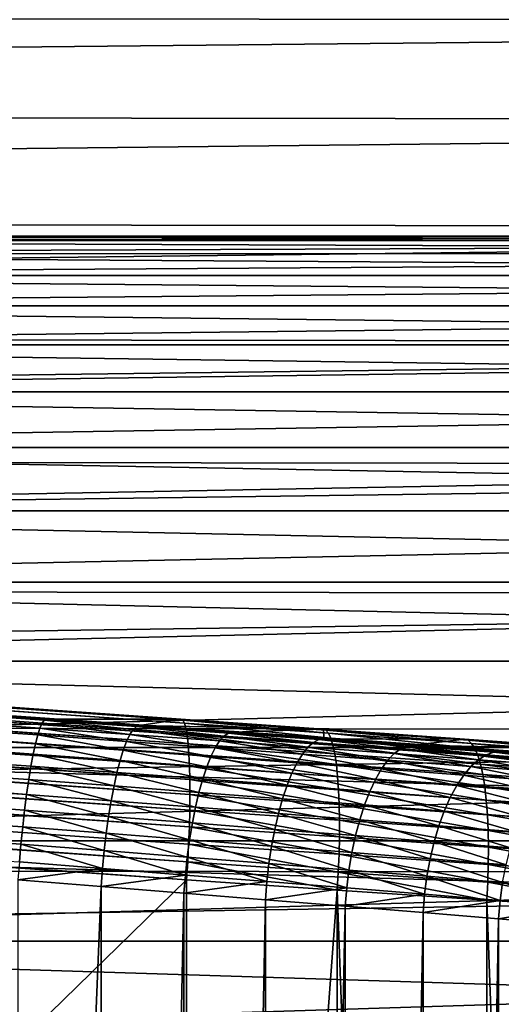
# Model space of a CAD drawing. Header units: metres. Extents: x -46 to 104, y -30 to 30.
# Tile 525 of 656: x 53.89 to 55.38, y 5.92 to 8.97. Entities that reach past the tile are written whole.
import ezdxf

# ---------------------------------------------------------------- set-up
doc = ezdxf.new("R2010")
doc.units = ezdxf.units.M
doc.layers.add('solid_26_000_502_XXX', color=7, linetype='CONTINUOUS')

msp = doc.modelspace()

# ---------------------------------------------------------------- linework, layer by layer
at = {"layer": 'solid_26_000_502_XXX'}
for points in [[(61.599998, 9.245528, 293.023041), (61.599998, 8.964253, 292.532623), (34.599998, 8.996928, 292.586578)], [(61.599998, 8.964253, 303.467377), (61.599998, 9.245528, 302.976959), (34.599998, 8.996928, 303.413422)], [(53.959827, 6.790901, 318.545135), (20.615704, 9.136184, 315.037079), (20.609173, 9.121511, 315.089386)], [(53.966255, 6.800271, 318.490204), (20.621962, 9.145024, 314.983459), (20.615704, 9.136184, 315.037079)], [(53.959827, 6.790901, 318.545135), (53.966255, 6.800271, 318.490204), (20.615704, 9.136184, 315.037079)], [(20.621962, 9.145024, 314.983459), (53.972324, 6.803407, 318.43457), (20.627794, 9.147927, 314.929901)], [(53.966255, 6.800271, 318.490204), (53.972324, 6.803407, 318.43457), (20.621962, 9.145024, 314.983459)], [(26.209709, 8.785028, 311.470215), (20.627794, 9.147927, 314.929901), (53.972324, 6.803407, 318.43457)], [(53.946213, 6.754011, 318.649963), (20.601683, 9.098532, 315.145294), (20.595619, 9.075441, 315.187531)], [(53.953117, 6.775416, 318.598602), (20.602451, 9.101183, 315.13974), (20.601683, 9.098532, 315.145294)], [(53.946213, 6.754011, 318.649963), (53.953117, 6.775416, 318.598602), (20.601683, 9.098532, 315.145294)], [(53.953117, 6.775416, 318.598602), (20.608585, 9.119937, 315.093933), (20.602451, 9.101183, 315.13974)], [(53.959827, 6.790901, 318.545135), (20.609173, 9.121511, 315.089386), (20.608585, 9.119937, 315.093933)], [(53.953117, 6.775416, 318.598602), (53.959827, 6.790901, 318.545135), (20.608585, 9.119937, 315.093933)], [(53.939201, 6.726954, 318.698578), (20.594671, 9.071476, 315.193909), (20.588755, 9.044594, 315.232208)], [(53.946213, 6.754011, 318.649963), (20.595619, 9.075441, 315.187531), (20.594671, 9.071476, 315.193909)], [(53.939201, 6.726954, 318.698578), (53.946213, 6.754011, 318.649963), (20.594671, 9.071476, 315.193909)], [(53.932171, 6.694587, 318.743805), (20.587639, 9.039108, 315.239166), (20.581944, 9.009012, 315.273224)], [(53.939201, 6.726954, 318.698578), (20.588755, 9.044594, 315.232208), (20.587639, 9.039108, 315.239166)], [(53.932171, 6.694587, 318.743805), (53.939201, 6.726954, 318.698578), (20.587639, 9.039108, 315.239166)], [(53.932171, 6.694587, 318.743805), (20.581944, 9.009012, 315.273224), (20.580677, 9.001837, 315.280457)], [(53.925209, 6.657315, 318.785126), (20.580677, 9.001837, 315.280457), (20.575266, 8.96912, 315.310059)], [(53.925209, 6.657315, 318.785126), (53.932171, 6.694587, 318.743805), (20.580677, 9.001837, 315.280457)], [(61.599998, 8.964253, 292.532623), (34.599998, 8.690775, 292.107605), (34.599998, 8.996928, 292.586578)], [(61.599998, 8.964253, 303.467377), (34.599998, 8.996928, 303.413422), (34.599998, 8.690775, 303.892395)], [(53.918404, 6.615608, 318.82196), (20.573872, 8.960131, 315.317322), (20.568802, 8.925397, 315.342316)], [(53.925209, 6.657315, 318.785126), (20.575266, 8.96912, 315.310059), (20.573872, 8.960131, 315.317322)], [(53.918404, 6.615608, 318.82196), (53.925209, 6.657315, 318.785126), (20.573872, 8.960131, 315.317322)], [(61.599998, 8.964253, 292.532623), (61.599998, 8.656992, 292.058075), (34.599998, 8.690775, 292.107605)], [(61.599998, 8.656992, 303.941925), (61.599998, 8.964253, 303.467377), (34.599998, 8.690775, 303.892395)], [(53.911839, 6.569991, 318.853912), (20.567308, 8.914513, 315.349243), (20.56263, 8.878366, 315.369598)], [(53.918404, 6.615608, 318.82196), (20.568802, 8.925397, 315.342316), (20.567308, 8.914513, 315.349243)], [(53.911839, 6.569991, 318.853912), (53.918404, 6.615608, 318.82196), (20.567308, 8.914513, 315.349243)], [(53.905602, 6.521037, 318.880524), (20.561068, 8.865559, 315.375854), (20.55682, 8.828589, 315.391541)], [(53.911839, 6.569991, 318.853912), (20.56263, 8.878366, 315.369598), (20.561068, 8.865559, 315.375854)], [(53.905602, 6.521037, 318.880524), (53.911839, 6.569991, 318.853912), (20.561068, 8.865559, 315.375854)], [(53.905602, 6.521037, 318.880524), (20.55682, 8.828589, 315.391541), (20.555231, 8.813882, 315.39682)], [(53.899765, 6.46936, 318.901489), (20.555231, 8.813882, 315.39682), (20.551447, 8.776664, 315.407928)], [(53.899765, 6.46936, 318.901489), (53.905602, 6.521037, 318.880524), (20.555231, 8.813882, 315.39682)], [(53.894402, 6.415613, 318.916534), (20.549871, 8.760135, 315.411865), (20.546572, 8.723212, 315.418549)], [(53.899765, 6.46936, 318.901489), (20.551447, 8.776664, 315.407928), (20.549871, 8.760135, 315.411865)], [(53.894402, 6.415613, 318.916534), (53.899765, 6.46936, 318.901489), (20.549871, 8.760135, 315.411865)], [(26.362223, 8.774171, 311.504517), (26.209709, 8.785028, 311.470215), (53.972324, 6.803407, 318.43457)], [(26.515778, 8.76333, 311.526733), (26.362223, 8.774171, 311.504517), (53.972324, 6.803407, 318.43457)], [(26.515778, 8.76333, 311.526733), (53.972324, 6.803407, 318.43457), (54.390438, 6.803407, 314.456482)], [(54.396072, 6.800271, 314.400787), (26.515778, 8.76333, 311.526733), (54.390438, 6.803407, 314.456482)], [(26.521347, 8.760268, 311.47171), (26.515778, 8.76333, 311.526733), (54.396072, 6.800271, 314.400787)], [(26.521347, 8.760268, 311.47171), (54.396072, 6.800271, 314.400787), (54.401199, 6.790901, 314.345734)], [(26.526485, 8.750959, 311.416595), (26.521347, 8.760268, 311.47171), (54.401199, 6.790901, 314.345734)], [(26.526485, 8.750959, 311.416595), (54.401199, 6.790901, 314.345734), (54.405754, 6.775417, 314.292053)], [(26.531052, 8.735521, 311.362823), (26.526485, 8.750959, 311.416595), (54.405754, 6.775417, 314.292053)], [(26.534986, 8.714149, 311.311066), (26.531052, 8.735521, 311.362823), (54.405754, 6.775417, 314.292053)], [(53.894402, 6.415613, 318.916534), (20.546572, 8.723212, 315.418549), (20.545053, 8.704991, 315.420807)], [(53.889587, 6.36047, 318.925476), (53.894402, 6.415613, 318.916534), (20.545053, 8.704991, 315.420807)], [(26.534986, 8.714149, 311.311066), (54.405754, 6.775417, 314.292053), (54.409679, 6.754012, 314.240356)], [(26.538244, 8.687111, 311.261993), (26.534986, 8.714149, 311.311066), (54.409679, 6.754012, 314.240356)], [(26.538244, 8.687111, 311.261993), (54.409679, 6.754012, 314.240356), (54.41293, 6.726955, 314.191345)], [(26.540781, 8.654749, 311.216187), (26.538244, 8.687111, 311.261993), (54.41293, 6.726955, 314.191345)], [(61.599998, 8.656992, 292.058075), (34.599998, 8.358928, 291.645599), (34.599998, 8.690775, 292.107605)], [(61.599998, 8.656992, 303.941925), (34.599998, 8.690775, 303.892395), (34.599998, 8.358928, 304.354401)], [(26.540781, 8.654749, 311.216187), (54.41293, 6.726955, 314.191345), (54.415459, 6.694588, 314.14563)], [(26.542566, 8.61747, 311.174286), (26.540781, 8.654749, 311.216187), (54.415459, 6.694588, 314.14563)], [(61.599998, 8.656992, 292.058075), (61.599998, 8.324635, 291.600739), (34.599998, 8.358928, 291.645599)], [(61.599998, 8.324635, 304.399261), (61.599998, 8.656992, 303.941925), (34.599998, 8.358928, 304.354401)], [(26.542566, 8.61747, 311.174286), (54.415459, 6.694588, 314.14563), (54.417236, 6.657317, 314.10379)], [(26.543577, 8.575744, 311.136749), (26.542566, 8.61747, 311.174286), (54.417236, 6.657317, 314.10379)], [(26.543577, 8.575744, 311.136749), (54.417236, 6.657317, 314.10379), (54.41824, 6.61561, 314.066345)], [(26.543798, 8.530097, 311.104095), (26.543577, 8.575744, 311.136749), (54.41824, 6.61561, 314.066345)], [(26.543232, 8.481105, 311.076721), (26.543798, 8.530097, 311.104095), (54.418461, 6.569993, 314.033722)], [(26.543798, 8.530097, 311.104095), (54.41824, 6.61561, 314.066345), (54.418461, 6.569993, 314.033722)], [(26.541882, 8.429384, 311.054962), (26.543232, 8.481105, 311.076721), (54.417892, 6.521038, 314.006409)], [(26.543232, 8.481105, 311.076721), (54.418461, 6.569993, 314.033722), (54.417892, 6.521038, 314.006409)], [(26.539764, 8.375587, 311.039124), (26.541882, 8.429384, 311.054962), (54.416542, 6.469362, 313.98468)], [(26.541882, 8.429384, 311.054962), (54.417892, 6.521038, 314.006409), (54.416542, 6.469362, 313.98468)], [(26.536909, 8.32039, 311.029358), (26.539764, 8.375587, 311.039124), (54.411572, 6.36047, 313.959106)], [(26.539764, 8.375587, 311.039124), (54.414425, 6.415614, 313.968842), (54.411572, 6.36047, 313.959106)], [(26.539764, 8.375587, 311.039124), (54.416542, 6.469362, 313.98468), (54.414425, 6.415614, 313.968842)], [(61.599998, 8.324635, 291.600739), (34.599998, 8.002682, 291.202423), (34.599998, 8.358928, 291.645599)], [(61.599998, 8.324635, 304.399261), (34.599998, 8.358928, 304.354401), (34.599998, 8.002682, 304.797577)], [(26.536909, 8.32039, 311.029358), (54.407833, 6.304637, 313.955566), (40.470669, 7.284587, 312.490692)], [(26.536909, 8.32039, 311.029358), (54.411572, 6.36047, 313.959106), (54.407833, 6.304637, 313.955566)], [(61.599998, 8.324635, 291.600739), (61.599998, 7.968143, 291.161957), (34.599998, 8.002682, 291.202423)], [(61.599998, 7.968143, 304.838043), (61.599998, 8.324635, 304.399261), (34.599998, 8.002682, 304.797577)], [(61.599998, 8.3, 298), (51.099998, 8.3, 298), (51.099998, 8.286469, 297.526276)], [(61.599998, 8.286469, 298.473724), (51.099998, 8.286469, 298.473724), (51.099998, 8.3, 298)], [(61.599998, 8.3, 298), (61.599998, 8.286469, 298.473724), (51.099998, 8.3, 298)], [(61.599998, 8.286469, 297.526276), (61.599998, 8.3, 298), (51.099998, 8.286469, 297.526276)], [(61.599998, 8.286469, 297.526276), (51.099998, 8.286469, 297.526276), (51.099998, 8.245882, 297.053741)], [(61.599998, 8.245883, 297.053741), (61.599998, 8.286469, 297.526276), (51.099998, 8.245882, 297.053741)], [(61.599998, 8.245883, 298.946259), (51.099998, 8.245882, 298.946259), (51.099998, 8.286469, 298.473724)], [(61.599998, 8.286469, 298.473724), (61.599998, 8.245883, 298.946259), (51.099998, 8.286469, 298.473724)], [(61.599998, 8.245883, 297.053741), (51.099998, 8.245882, 297.053741), (51.099998, 8.178446, 296.584717)], [(61.599998, 8.178448, 296.584717), (61.599998, 8.245883, 297.053741), (51.099998, 8.178446, 296.584717)], [(61.599998, 8.245883, 298.946259), (61.599998, 8.178448, 299.415283), (51.099998, 8.245882, 298.946259)], [(61.599998, 8.178448, 299.415283), (51.099998, 8.178446, 299.415283), (51.099998, 8.245882, 298.946259)], [(61.599998, 8.178448, 296.584717), (51.099998, 8.178446, 296.584717), (51.099998, 8.084313, 296.120148)], [(61.599998, 8.084316, 296.120148), (61.599998, 8.178448, 296.584717), (51.099998, 8.084313, 296.120148)], [(61.599998, 8.178448, 299.415283), (61.599998, 8.084316, 299.879852), (51.099998, 8.178446, 299.415283)], [(61.599998, 8.084316, 299.879852), (51.099998, 8.084313, 299.879852), (51.099998, 8.178446, 299.415283)], [(61.599998, 8.084316, 296.120148), (51.099998, 8.084313, 296.120148), (51.099998, 7.963744, 295.661469)], [(61.599998, 7.963751, 295.661469), (61.599998, 8.084316, 296.120148), (51.099998, 7.963744, 295.661469)], [(61.599998, 8.084316, 299.879852), (61.599998, 7.963751, 300.338531), (51.099998, 8.084313, 299.879852)], [(61.599998, 7.963751, 300.338531), (51.099998, 7.963744, 300.338531), (51.099998, 8.084313, 299.879852)], [(61.599998, 7.968143, 291.161957), (34.599998, 7.622979, 290.779175), (34.599998, 8.002682, 291.202423)], [(61.599998, 7.968143, 304.838043), (34.599998, 8.002682, 304.797577), (34.599998, 7.622979, 305.220825)], [(61.599998, 7.968143, 291.161957), (61.599998, 7.588553, 290.743011), (34.599998, 7.622979, 290.779175)], [(61.599998, 7.588553, 305.256989), (61.599998, 7.968143, 304.838043), (34.599998, 7.622979, 305.220825)], [(61.599998, 7.963751, 295.661469), (51.099998, 7.963744, 295.661469), (51.099998, 7.817337, 295.210876)], [(61.599998, 7.817343, 295.210876), (61.599998, 7.963751, 295.661469), (51.099998, 7.817337, 295.210876)], [(61.599998, 7.963751, 300.338531), (61.599998, 7.817343, 300.789124), (51.099998, 7.963744, 300.338531)], [(61.599998, 7.817343, 300.789124), (51.099998, 7.817337, 300.789124), (51.099998, 7.963744, 300.338531)], [(61.599998, 7.817343, 295.210876), (51.099998, 7.817337, 295.210876), (51.099998, 7.645336, 294.769073)], [(61.599998, 7.645345, 294.769104), (61.599998, 7.817343, 295.210876), (51.099998, 7.645336, 294.769073)], [(61.599998, 7.817343, 300.789124), (61.599998, 7.645345, 301.230896), (51.099998, 7.817337, 300.789124)], [(61.599998, 7.645345, 301.230896), (51.099998, 7.645336, 301.230927), (51.099998, 7.817337, 300.789124)], [(61.599998, 7.645345, 294.769104), (51.099998, 7.645336, 294.769073), (51.099998, 7.448329, 294.337708)], [(61.599998, 7.448342, 294.337738), (61.599998, 7.645345, 294.769104), (51.099998, 7.448329, 294.337708)], [(61.599998, 7.645345, 301.230896), (61.599998, 7.448342, 301.662262), (51.099998, 7.645336, 301.230927)], [(61.599998, 7.448342, 301.662262), (51.099998, 7.448329, 301.662292), (51.099998, 7.645336, 301.230927)], [(61.599998, 7.588553, 290.743011), (34.599998, 7.220749, 290.376953), (34.599998, 7.622979, 290.779175)], [(61.599998, 7.588553, 305.256989), (34.599998, 7.622979, 305.220825), (34.599998, 7.220749, 305.623047)], [(61.599998, 7.588553, 290.743011), (61.599998, 7.186964, 290.345093), (34.599998, 7.220749, 290.376953)], [(61.599998, 7.186964, 305.654907), (61.599998, 7.588553, 305.256989), (34.599998, 7.220749, 305.623047)], [(61.599998, 7.448342, 294.337738), (51.099998, 7.448329, 294.337708), (51.099998, 7.227239, 293.918701)], [(61.599998, 7.22725, 293.918732), (61.599998, 7.448342, 294.337738), (51.099998, 7.227239, 293.918701)], [(61.599998, 7.448342, 301.662262), (61.599998, 7.22725, 302.081268), (51.099998, 7.448329, 301.662292)], [(61.599998, 7.22725, 302.081268), (51.099998, 7.227239, 302.081299), (51.099998, 7.448329, 301.662292)], [(40.470669, -7.284587, 312.490692), (40.470669, 7.284587, 312.490692), (54.407833, 6.304637, 313.955566)], [(61.599998, 7.186964, 290.345093), (34.599998, 6.797591, 289.997314), (34.599998, 7.220749, 290.376953)], [(61.599998, 7.186964, 305.654907), (34.599998, 7.220749, 305.623047), (34.599998, 6.797591, 306.002686)], [(61.599998, 7.22725, 293.918732), (51.099998, 7.227239, 293.918701), (51.099998, 6.982399, 293.512665)], [(61.599998, 6.982414, 293.512695), (61.599998, 7.22725, 293.918732), (51.099998, 6.982399, 293.512665)], [(61.599998, 7.22725, 302.081268), (61.599998, 6.982414, 302.487305), (51.099998, 7.227239, 302.081299)], [(61.599998, 6.982414, 302.487305), (51.099998, 6.982399, 302.487335), (51.099998, 7.227239, 302.081299)], [(61.599998, 7.186964, 290.345093), (61.599998, 6.76454, 289.96936), (34.599998, 6.797591, 289.997314)], [(61.599998, 6.76454, 306.03064), (61.599998, 7.186964, 305.654907), (34.599998, 6.797591, 306.002686)], [(61.599998, 6.982414, 293.512695), (51.099998, 6.982399, 293.512665), (51.099998, 6.714745, 293.121246)], [(61.599998, 6.714763, 293.121277), (61.599998, 6.982414, 293.512695), (51.099998, 6.714745, 293.121246)], [(61.599998, 6.982414, 302.487305), (61.599998, 6.714763, 302.878723), (51.099998, 6.982399, 302.487335)], [(61.599998, 6.714763, 302.878723), (51.099998, 6.714745, 302.878754), (51.099998, 6.982399, 302.487335)], [(61.599998, 6.76454, 289.96936), (34.599998, 6.354315, 289.641022), (34.599998, 6.797591, 289.997314)], [(61.599998, 6.76454, 306.03064), (34.599998, 6.797591, 306.002686), (34.599998, 6.354315, 306.358978)], [(54.222, 6.734261, 318.68866), (53.953117, 6.775416, 318.598602), (53.946213, 6.754011, 318.649963)], [(54.232254, 6.75555, 318.637634), (53.959827, 6.790901, 318.545135), (53.953117, 6.775416, 318.598602)], [(54.232254, 6.75555, 318.637634), (53.953117, 6.775416, 318.598602), (54.222, 6.734261, 318.68866)], [(54.242447, 6.770879, 318.584503), (53.966255, 6.800271, 318.490204), (53.959827, 6.790901, 318.545135)], [(54.242447, 6.770879, 318.584503), (53.959827, 6.790901, 318.545135), (54.232254, 6.75555, 318.637634)], [(54.252449, 6.780051, 318.529938), (53.972324, 6.803407, 318.43457), (53.966255, 6.800271, 318.490204)], [(54.252449, 6.780051, 318.529938), (53.966255, 6.800271, 318.490204), (54.242447, 6.770879, 318.584503)], [(53.972324, 6.803407, 318.43457), (54.262131, 6.782959, 318.47464), (54.390438, 6.803407, 314.456482)], [(54.252449, 6.780051, 318.529938), (54.262131, 6.782959, 318.47464), (53.972324, 6.803407, 318.43457)], [(54.252449, 6.780051, 318.529938), (54.242447, 6.770879, 318.584503), (54.524006, 6.750804, 318.642639)], [(54.252449, 6.780051, 318.529938), (54.537586, 6.759778, 318.588623), (54.262131, 6.782959, 318.47464)], [(54.252449, 6.780051, 318.529938), (54.524006, 6.750804, 318.642639), (54.537586, 6.759778, 318.588623)], [(54.262131, 6.782959, 318.47464), (54.831516, 6.772308, 314.514557), (54.390438, 6.803407, 314.456482)], [(54.262131, 6.782959, 318.47464), (54.550892, 6.762445, 318.533905), (54.831516, 6.772308, 314.514557)], [(54.537586, 6.759778, 318.588623), (54.550892, 6.762445, 318.533905), (54.262131, 6.782959, 318.47464)], [(54.839993, 6.768985, 314.459381), (54.390438, 6.803407, 314.456482), (54.831516, 6.772308, 314.514557)], [(54.839993, 6.768985, 314.459381), (54.396072, 6.800271, 314.400787), (54.390438, 6.803407, 314.456482)], [(54.847958, 6.759458, 314.404816), (54.401199, 6.790901, 314.345734), (54.396072, 6.800271, 314.400787)], [(54.839993, 6.768985, 314.459381), (54.847958, 6.759458, 314.404816), (54.396072, 6.800271, 314.400787)], [(54.855282, 6.743849, 314.351593), (54.405754, 6.775417, 314.292053), (54.401199, 6.790901, 314.345734)], [(54.847958, 6.759458, 314.404816), (54.855282, 6.743849, 314.351593), (54.401199, 6.790901, 314.345734)], [(54.861874, 6.722352, 314.300385), (54.409679, 6.754012, 314.240356), (54.405754, 6.775417, 314.292053)], [(54.855282, 6.743849, 314.351593), (54.861874, 6.722352, 314.300385), (54.405754, 6.775417, 314.292053)], [(61.599998, 6.76454, 289.96936), (61.599998, 6.322506, 289.616913), (34.599998, 6.354315, 289.641022)], [(61.599998, 6.322506, 306.383087), (61.599998, 6.76454, 306.03064), (34.599998, 6.354315, 306.358978)], [(54.211819, 6.707277, 318.736938), (53.946213, 6.754011, 318.649963), (53.939201, 6.726954, 318.698578)], [(54.222, 6.734261, 318.68866), (53.946213, 6.754011, 318.649963), (54.211819, 6.707277, 318.736938)], [(54.232254, 6.75555, 318.637634), (54.222, 6.734261, 318.68866), (54.496716, 6.714458, 318.745667)], [(54.242447, 6.770879, 318.584503), (54.232254, 6.75555, 318.637634), (54.510323, 6.735633, 318.69519)], [(54.232254, 6.75555, 318.637634), (54.496716, 6.714458, 318.745667), (54.510323, 6.735633, 318.69519)], [(54.242447, 6.770879, 318.584503), (54.510323, 6.735633, 318.69519), (54.524006, 6.750804, 318.642639)], [(54.867653, 6.695238, 314.251801), (54.41293, 6.726955, 314.191345), (54.409679, 6.754012, 314.240356)], [(54.861874, 6.722352, 314.300385), (54.867653, 6.695238, 314.251801), (54.409679, 6.754012, 314.240356)], [(54.524006, 6.750804, 318.642639), (54.510323, 6.735633, 318.69519), (54.783981, 6.715894, 318.770782)], [(54.537586, 6.759778, 318.588623), (54.524006, 6.750804, 318.642639), (54.801117, 6.730908, 318.719025)], [(54.524006, 6.750804, 318.642639), (54.783981, 6.715894, 318.770782), (54.801117, 6.730908, 318.719025)], [(54.537586, 6.759778, 318.588623), (54.818241, 6.739683, 318.665833), (54.550892, 6.762445, 318.533905)], [(54.537586, 6.759778, 318.588623), (54.801117, 6.730908, 318.719025), (54.818241, 6.739683, 318.665833)], [(54.550892, 6.762445, 318.533905), (54.83514, 6.742107, 318.611938), (54.831516, 6.772308, 314.514557)], [(54.818241, 6.739683, 318.665833), (54.83514, 6.742107, 318.611938), (54.550892, 6.762445, 318.533905)], [(54.83514, 6.742107, 318.611938), (55.269493, 6.741256, 314.595734), (54.831516, 6.772308, 314.514557)], [(55.280811, 6.737745, 314.541199), (54.831516, 6.772308, 314.514557), (55.269493, 6.741256, 314.595734)], [(55.280811, 6.737745, 314.541199), (54.839993, 6.768985, 314.459381), (54.831516, 6.772308, 314.514557)], [(55.29158, 6.728062, 314.487305), (54.847958, 6.759458, 314.404816), (54.839993, 6.768985, 314.459381)], [(55.280811, 6.737745, 314.541199), (55.29158, 6.728062, 314.487305), (54.839993, 6.768985, 314.459381)], [(55.301643, 6.712328, 314.434692), (54.855282, 6.743849, 314.351593), (54.847958, 6.759458, 314.404816)], [(55.29158, 6.728062, 314.487305), (55.301643, 6.712328, 314.434692), (54.847958, 6.759458, 314.404816)], [(61.599998, 6.714763, 293.121277), (51.099998, 6.714745, 293.121246), (51.099998, 6.425433, 292.746063)], [(61.599998, 6.425447, 292.746094), (61.599998, 6.714763, 293.121277), (51.099998, 6.425433, 292.746063)], [(61.599998, 6.714763, 302.878723), (61.599998, 6.425447, 303.253906), (51.099998, 6.714745, 302.878754)], [(61.599998, 6.425447, 303.253906), (51.099998, 6.425433, 303.253937), (51.099998, 6.714745, 302.878754)], [(54.201832, 6.674943, 318.78186), (53.939201, 6.726954, 318.698578), (53.932171, 6.694587, 318.743805)], [(54.211819, 6.707277, 318.736938), (53.939201, 6.726954, 318.698578), (54.201832, 6.674943, 318.78186)], [(54.222, 6.734261, 318.68866), (54.211819, 6.707277, 318.736938), (54.48336, 6.687549, 318.793396)], [(54.222, 6.734261, 318.68866), (54.48336, 6.687549, 318.793396), (54.496716, 6.714458, 318.745667)], [(54.872543, 6.662845, 314.206451), (54.415459, 6.694588, 314.14563), (54.41293, 6.726955, 314.191345)], [(54.867653, 6.695238, 314.251801), (54.872543, 6.662845, 314.206451), (54.41293, 6.726955, 314.191345)], [(54.496716, 6.714458, 318.745667), (54.48336, 6.687549, 318.793396), (54.750561, 6.667998, 318.867432)], [(54.510323, 6.735633, 318.69519), (54.496716, 6.714458, 318.745667), (54.767056, 6.694834, 318.820465)], [(54.496716, 6.714458, 318.745667), (54.750561, 6.667998, 318.867432), (54.767056, 6.694834, 318.820465)], [(54.510323, 6.735633, 318.69519), (54.767056, 6.694834, 318.820465), (54.783981, 6.715894, 318.770782)], [(54.783981, 6.715894, 318.770782), (54.767056, 6.694834, 318.820465), (55.031815, 6.675468, 318.912811)], [(54.801117, 6.730908, 318.719025), (54.783981, 6.715894, 318.770782), (55.052006, 6.696413, 318.864136)], [(54.783981, 6.715894, 318.770782), (55.031815, 6.675468, 318.912811), (55.052006, 6.696413, 318.864136)], [(54.818241, 6.739683, 318.665833), (54.801117, 6.730908, 318.719025), (55.072544, 6.71127, 318.813385)], [(54.801117, 6.730908, 318.719025), (55.052006, 6.696413, 318.864136), (55.072544, 6.71127, 318.813385)], [(54.818241, 6.739683, 318.665833), (55.093159, 6.719849, 318.761261), (54.83514, 6.742107, 318.611938)], [(54.818241, 6.739683, 318.665833), (55.072544, 6.71127, 318.813385), (55.093159, 6.719849, 318.761261)], [(54.83514, 6.742107, 318.611938), (55.113594, 6.722037, 318.708405), (55.269493, 6.741256, 314.595734)], [(55.093159, 6.719849, 318.761261), (55.113594, 6.722037, 318.708405), (54.83514, 6.742107, 318.611938)], [(55.310871, 6.690742, 314.384064), (54.861874, 6.722352, 314.300385), (54.855282, 6.743849, 314.351593)], [(55.301643, 6.712328, 314.434692), (55.310871, 6.690742, 314.384064), (54.855282, 6.743849, 314.351593)], [(55.319153, 6.663569, 314.336029), (54.867653, 6.695238, 314.251801), (54.861874, 6.722352, 314.300385)], [(55.310871, 6.690742, 314.384064), (55.319153, 6.663569, 314.336029), (54.861874, 6.722352, 314.300385)], [(55.093159, 6.719849, 318.761261), (55.072544, 6.71127, 318.813385), (55.337212, 6.691976, 318.925323)], [(55.093159, 6.719849, 318.761261), (55.361256, 6.700359, 318.874481), (55.113594, 6.722037, 318.708405)], [(55.093159, 6.719849, 318.761261), (55.337212, 6.691976, 318.925323), (55.361256, 6.700359, 318.874481)], [(55.113594, 6.722037, 318.708405), (55.702602, 6.710376, 314.699738), (55.269493, 6.741256, 314.595734)], [(55.113594, 6.722037, 318.708405), (55.387787, 6.702123, 318.824127), (55.702602, 6.710376, 314.699738)], [(55.361256, 6.700359, 318.874481), (55.387787, 6.702123, 318.824127), (55.113594, 6.722037, 318.708405)], [(55.716721, 6.706679, 314.645996), (55.269493, 6.741256, 314.595734), (55.702602, 6.710376, 314.699738)], [(55.716721, 6.706679, 314.645996), (55.280811, 6.737745, 314.541199), (55.269493, 6.741256, 314.595734)], [(55.730251, 6.696841, 314.592896), (55.29158, 6.728062, 314.487305), (55.280811, 6.737745, 314.541199)], [(55.716721, 6.706679, 314.645996), (55.730251, 6.696841, 314.592896), (55.280811, 6.737745, 314.541199)], [(55.743011, 6.680984, 314.541046), (55.301643, 6.712328, 314.434692), (55.29158, 6.728062, 314.487305)], [(55.730251, 6.696841, 314.592896), (55.743011, 6.680984, 314.541046), (55.29158, 6.728062, 314.487305)], [(54.192169, 6.637666, 318.822815), (53.932171, 6.694587, 318.743805), (53.925209, 6.657315, 318.785126)], [(54.201832, 6.674943, 318.78186), (53.932171, 6.694587, 318.743805), (54.192169, 6.637666, 318.822815)], [(54.211819, 6.707277, 318.736938), (54.201832, 6.674943, 318.78186), (54.470417, 6.655247, 318.837769)], [(54.211819, 6.707277, 318.736938), (54.470417, 6.655247, 318.837769), (54.48336, 6.687549, 318.793396)], [(54.876484, 6.625578, 314.164917), (54.417236, 6.657317, 314.10379), (54.415459, 6.694588, 314.14563)], [(54.872543, 6.662845, 314.206451), (54.876484, 6.625578, 314.164917), (54.415459, 6.694588, 314.14563)], [(54.48336, 6.687549, 318.793396), (54.470417, 6.655247, 318.837769), (54.734703, 6.635729, 318.911102)], [(54.48336, 6.687549, 318.793396), (54.734703, 6.635729, 318.911102), (54.750561, 6.667998, 318.867432)], [(54.767056, 6.694834, 318.820465), (54.750561, 6.667998, 318.867432), (55.012234, 6.648705, 318.958832)], [(54.767056, 6.694834, 318.820465), (55.012234, 6.648705, 318.958832), (55.031815, 6.675468, 318.912811)], [(55.326382, 6.63115, 314.291168), (54.872543, 6.662845, 314.206451), (54.867653, 6.695238, 314.251801)], [(55.319153, 6.663569, 314.336029), (55.326382, 6.63115, 314.291168), (54.867653, 6.695238, 314.251801)], [(55.052006, 6.696413, 318.864136), (55.031815, 6.675468, 318.912811), (55.289951, 6.656442, 319.022278)], [(55.072544, 6.71127, 318.813385), (55.052006, 6.696413, 318.864136), (55.313339, 6.677273, 318.974792)], [(55.052006, 6.696413, 318.864136), (55.289951, 6.656442, 319.022278), (55.313339, 6.677273, 318.974792)], [(55.072544, 6.71127, 318.813385), (55.313339, 6.677273, 318.974792), (55.337212, 6.691976, 318.925323)], [(55.754837, 6.659307, 314.49115), (55.310871, 6.690742, 314.384064), (55.301643, 6.712328, 314.434692)], [(55.743011, 6.680984, 314.541046), (55.754837, 6.659307, 314.49115), (55.301643, 6.712328, 314.434692)], [(55.765587, 6.632078, 314.443787), (55.319153, 6.663569, 314.336029), (55.310871, 6.690742, 314.384064)], [(55.754837, 6.659307, 314.49115), (55.765587, 6.632078, 314.443787), (55.310871, 6.690742, 314.384064)], [(55.337212, 6.691976, 318.925323), (55.313339, 6.677273, 318.974792), (55.566933, 6.658545, 319.102417)], [(55.361256, 6.700359, 318.874481), (55.337212, 6.691976, 318.925323), (55.594055, 6.673096, 319.054413)], [(55.337212, 6.691976, 318.925323), (55.566933, 6.658545, 319.102417), (55.594055, 6.673096, 319.054413)], [(55.361256, 6.700359, 318.874481), (55.621441, 6.681288, 319.005066), (55.387787, 6.702123, 318.824127)], [(55.361256, 6.700359, 318.874481), (55.594055, 6.673096, 319.054413), (55.621441, 6.681288, 319.005066)], [(54.182953, 6.595918, 318.859344), (53.925209, 6.657315, 318.785126), (53.918404, 6.615608, 318.82196)], [(54.192169, 6.637666, 318.822815), (53.925209, 6.657315, 318.785126), (54.182953, 6.595918, 318.859344)], [(54.201832, 6.674943, 318.78186), (54.192169, 6.637666, 318.822815), (54.458061, 6.617964, 318.878235)], [(54.201832, 6.674943, 318.78186), (54.458061, 6.617964, 318.878235), (54.470417, 6.655247, 318.837769)], [(54.879429, 6.583905, 314.127716), (54.41824, 6.61561, 314.066345), (54.417236, 6.657317, 314.10379)], [(54.876484, 6.625578, 314.164917), (54.879429, 6.583905, 314.127716), (54.417236, 6.657317, 314.10379)], [(54.470417, 6.655247, 318.837769), (54.458061, 6.617964, 318.878235), (54.719685, 6.598439, 318.950867)], [(54.470417, 6.655247, 318.837769), (54.719685, 6.598439, 318.950867), (54.734703, 6.635729, 318.911102)], [(54.750561, 6.667998, 318.867432), (54.734703, 6.635729, 318.911102), (54.993507, 6.616468, 319.001556)], [(54.750561, 6.667998, 318.867432), (54.993507, 6.616468, 319.001556), (55.012234, 6.648705, 318.958832)], [(55.33247, 6.593889, 314.250061), (54.876484, 6.625578, 314.164917), (54.872543, 6.662845, 314.206451)], [(55.326382, 6.63115, 314.291168), (55.33247, 6.593889, 314.250061), (54.872543, 6.662845, 314.206451)], [(55.031815, 6.675468, 318.912811), (55.012234, 6.648705, 318.958832), (55.267342, 6.629751, 319.067108)], [(55.031815, 6.675468, 318.912811), (55.267342, 6.629751, 319.067108), (55.289951, 6.656442, 319.022278)], [(55.289951, 6.656442, 319.022278), (55.267342, 6.629751, 319.067108), (55.514866, 6.611207, 319.191925)], [(55.313339, 6.677273, 318.974792), (55.289951, 6.656442, 319.022278), (55.540421, 6.637826, 319.148438)], [(55.289951, 6.656442, 319.022278), (55.514866, 6.611207, 319.191925), (55.540421, 6.637826, 319.148438)], [(55.313339, 6.677273, 318.974792), (55.540421, 6.637826, 319.148438), (55.566933, 6.658545, 319.102417)], [(55.775124, 6.599634, 314.399567), (55.326382, 6.63115, 314.291168), (55.319153, 6.663569, 314.336029)], [(55.765587, 6.632078, 314.443787), (55.775124, 6.599634, 314.399567), (55.319153, 6.663569, 314.336029)], [(54.192169, 6.637666, 318.822815), (54.182953, 6.595918, 318.859344), (54.446442, 6.576173, 318.914276)], [(54.192169, 6.637666, 318.822815), (54.446442, 6.576173, 318.914276), (54.458061, 6.617964, 318.878235)], [(54.734703, 6.635729, 318.911102), (54.719685, 6.598439, 318.950867), (54.97588, 6.579173, 319.040466)], [(54.734703, 6.635729, 318.911102), (54.97588, 6.579173, 319.040466), (54.993507, 6.616468, 319.001556)], [(55.337341, 6.552249, 314.213226), (54.879429, 6.583905, 314.127716), (54.876484, 6.625578, 314.164917)], [(55.33247, 6.593889, 314.250061), (55.337341, 6.552249, 314.213226), (54.876484, 6.625578, 314.164917)], [(55.012234, 6.648705, 318.958832), (54.993507, 6.616468, 319.001556), (55.245811, 6.597547, 319.108734)], [(55.012234, 6.648705, 318.958832), (55.245811, 6.597547, 319.108734), (55.267342, 6.629751, 319.067108)], [(55.267342, 6.629751, 319.067108), (55.245811, 6.597547, 319.108734), (55.490601, 6.579036, 319.232269)], [(55.267342, 6.629751, 319.067108), (55.490601, 6.579036, 319.232269), (55.514866, 6.611207, 319.191925)], [(55.783329, 6.562377, 314.359009), (55.33247, 6.593889, 314.250061), (55.326382, 6.63115, 314.291168)], [(55.775124, 6.599634, 314.399567), (55.783329, 6.562377, 314.359009), (55.326382, 6.63115, 314.291168)], [(54.174301, 6.550227, 318.890961), (53.918404, 6.615608, 318.82196), (53.911839, 6.569991, 318.853912)], [(54.182953, 6.595918, 318.859344), (53.918404, 6.615608, 318.82196), (54.174301, 6.550227, 318.890961)], [(54.182953, 6.595918, 318.859344), (54.174301, 6.550227, 318.890961), (54.435711, 6.530407, 318.945404)], [(54.182953, 6.595918, 318.859344), (54.435711, 6.530407, 318.945404), (54.446442, 6.576173, 318.914276)], [(54.88134, 6.538347, 314.095306), (54.418461, 6.569993, 314.033722), (54.41824, 6.61561, 314.066345)], [(54.879429, 6.583905, 314.127716), (54.88134, 6.538347, 314.095306), (54.41824, 6.61561, 314.066345)], [(54.458061, 6.617964, 318.878235), (54.446442, 6.576173, 318.914276), (54.7057, 6.556606, 318.986267)], [(54.458061, 6.617964, 318.878235), (54.7057, 6.556606, 318.986267), (54.719685, 6.598439, 318.950867)], [(54.719685, 6.598439, 318.950867), (54.7057, 6.556606, 318.986267), (54.959576, 6.537298, 319.075073)], [(54.719685, 6.598439, 318.950867), (54.959576, 6.537298, 319.075073), (54.97588, 6.579173, 319.040466)], [(54.993507, 6.616468, 319.001556), (54.97588, 6.579173, 319.040466), (55.225632, 6.560246, 319.146637)], [(54.993507, 6.616468, 319.001556), (55.225632, 6.560246, 319.146637), (55.245811, 6.597547, 319.108734)], [(55.245811, 6.597547, 319.108734), (55.225632, 6.560246, 319.146637), (55.467941, 6.541729, 319.268951)], [(55.245811, 6.597547, 319.108734), (55.467941, 6.541729, 319.268951), (55.490601, 6.579036, 319.232269)], [(55.790108, 6.520771, 314.322601), (55.337341, 6.552249, 314.213226), (55.33247, 6.593889, 314.250061)], [(55.783329, 6.562377, 314.359009), (55.790108, 6.520771, 314.322601), (55.33247, 6.593889, 314.250061)], [(54.166321, 6.501172, 318.917267), (53.911839, 6.569991, 318.853912), (53.905602, 6.521037, 318.880524)], [(54.174301, 6.550227, 318.890961), (53.911839, 6.569991, 318.853912), (54.166321, 6.501172, 318.917267)], [(54.882195, 6.489474, 314.068115), (54.417892, 6.521038, 314.006409), (54.418461, 6.569993, 314.033722)], [(54.88134, 6.538347, 314.095306), (54.882195, 6.489474, 314.068115), (54.418461, 6.569993, 314.033722)], [(54.446442, 6.576173, 318.914276), (54.435711, 6.530407, 318.945404), (54.692928, 6.510765, 319.016846)], [(54.446442, 6.576173, 318.914276), (54.692928, 6.510765, 319.016846), (54.7057, 6.556606, 318.986267)], [(55.340939, 6.50675, 314.181122), (54.88134, 6.538347, 314.095306), (54.879429, 6.583905, 314.127716)], [(55.337341, 6.552249, 314.213226), (55.340939, 6.50675, 314.181122), (54.879429, 6.583905, 314.127716)], [(54.97588, 6.579173, 319.040466), (54.959576, 6.537298, 319.075073), (55.207069, 6.518329, 319.180298)], [(54.97588, 6.579173, 319.040466), (55.207069, 6.518329, 319.180298), (55.225632, 6.560246, 319.146637)], [(54.174301, 6.550227, 318.890961), (54.166321, 6.501172, 318.917267), (54.426003, 6.481248, 318.971283)], [(54.174301, 6.550227, 318.890961), (54.426003, 6.481248, 318.971283), (54.435711, 6.530407, 318.945404)], [(54.7057, 6.556606, 318.986267), (54.692928, 6.510765, 319.016846), (54.944809, 6.491383, 319.104919)], [(54.7057, 6.556606, 318.986267), (54.944809, 6.491383, 319.104919), (54.959576, 6.537298, 319.075073)], [(55.343208, 6.457958, 314.154114), (54.882195, 6.489474, 314.068115), (54.88134, 6.538347, 314.095306)], [(55.340939, 6.50675, 314.181122), (55.343208, 6.457958, 314.154114), (54.88134, 6.538347, 314.095306)], [(54.959576, 6.537298, 319.075073), (54.944809, 6.491383, 319.104919), (55.190361, 6.472341, 319.20929)], [(54.959576, 6.537298, 319.075073), (55.190361, 6.472341, 319.20929), (55.207069, 6.518329, 319.180298)], [(55.225632, 6.560246, 319.146637), (55.207069, 6.518329, 319.180298), (55.447182, 6.499773, 319.301514)], [(55.225632, 6.560246, 319.146637), (55.447182, 6.499773, 319.301514), (55.467941, 6.541729, 319.268951)], [(55.795368, 6.47533, 314.290863), (55.340939, 6.50675, 314.181122), (55.337341, 6.552249, 314.213226)], [(55.790108, 6.520771, 314.322601), (55.795368, 6.47533, 314.290863), (55.337341, 6.552249, 314.213226)], [(54.159111, 6.449371, 318.937927), (53.905602, 6.521037, 318.880524), (53.899765, 6.46936, 318.901489)], [(54.166321, 6.501172, 318.917267), (53.905602, 6.521037, 318.880524), (54.159111, 6.449371, 318.937927)], [(54.166321, 6.501172, 318.917267), (54.159111, 6.449371, 318.937927), (54.417446, 6.429321, 318.991547)], [(54.166321, 6.501172, 318.917267), (54.417446, 6.429321, 318.991547), (54.426003, 6.481248, 318.971283)], [(54.881977, 6.437898, 314.046448), (54.416542, 6.469362, 313.98468), (54.417892, 6.521038, 314.006409)], [(54.882195, 6.489474, 314.068115), (54.881977, 6.437898, 314.046448), (54.417892, 6.521038, 314.006409)], [(54.435711, 6.530407, 318.945404), (54.426003, 6.481248, 318.971283), (54.681534, 6.461502, 319.042175)], [(54.435711, 6.530407, 318.945404), (54.681534, 6.461502, 319.042175), (54.692928, 6.510765, 319.016846)], [(54.692928, 6.510765, 319.016846), (54.681534, 6.461502, 319.042175), (54.93177, 6.442018, 319.129608)], [(54.692928, 6.510765, 319.016846), (54.93177, 6.442018, 319.129608), (54.944809, 6.491383, 319.104919)], [(55.207069, 6.518329, 319.180298), (55.190361, 6.472341, 319.20929), (55.428593, 6.453713, 319.329529)], [(55.207069, 6.518329, 319.180298), (55.428593, 6.453713, 319.329529), (55.447182, 6.499773, 319.301514)], [(55.799046, 6.426619, 314.26416), (55.343208, 6.457958, 314.154114), (55.340939, 6.50675, 314.181122)], [(55.795368, 6.47533, 314.290863), (55.799046, 6.426619, 314.26416), (55.340939, 6.50675, 314.181122)], [(54.426003, 6.481248, 318.971283), (54.417446, 6.429321, 318.991547), (54.671658, 6.409448, 319.061951)], [(54.426003, 6.481248, 318.971283), (54.671658, 6.409448, 319.061951), (54.681534, 6.461502, 319.042175)], [(55.344128, 6.406481, 314.132568), (54.881977, 6.437898, 314.046448), (54.882195, 6.489474, 314.068115)], [(55.343208, 6.457958, 314.154114), (55.344128, 6.406481, 314.132568), (54.882195, 6.489474, 314.068115)], [(54.944809, 6.491383, 319.104919), (54.93177, 6.442018, 319.129608), (55.175724, 6.422875, 319.233215)], [(54.944809, 6.491383, 319.104919), (55.175724, 6.422875, 319.233215), (55.190361, 6.472341, 319.20929)], [(55.190361, 6.472341, 319.20929), (55.175724, 6.422875, 319.233215), (55.412415, 6.404148, 319.3526)], [(55.190361, 6.472341, 319.20929), (55.412415, 6.404148, 319.3526), (55.428593, 6.453713, 319.329529)], [(54.152767, 6.395481, 318.952667), (53.899765, 6.46936, 318.901489), (53.894402, 6.415613, 318.916534)], [(54.159111, 6.449371, 318.937927), (53.899765, 6.46936, 318.901489), (54.152767, 6.395481, 318.952667)], [(54.159111, 6.449371, 318.937927), (54.152767, 6.395481, 318.952667), (54.410141, 6.375286, 319.005951)], [(54.159111, 6.449371, 318.937927), (54.410141, 6.375286, 319.005951), (54.417446, 6.429321, 318.991547)], [(54.880695, 6.384264, 314.030609), (54.414425, 6.415614, 313.968842), (54.416542, 6.469362, 313.98468)], [(54.881977, 6.437898, 314.046448), (54.880695, 6.384264, 314.030609), (54.416542, 6.469362, 313.98468)], [(54.681534, 6.461502, 319.042175), (54.671658, 6.409448, 319.061951), (54.92062, 6.389839, 319.148834)], [(54.681534, 6.461502, 319.042175), (54.92062, 6.389839, 319.148834), (54.93177, 6.442018, 319.129608)], [(54.93177, 6.442018, 319.129608), (54.92062, 6.389839, 319.148834), (55.163345, 6.370572, 319.251801)], [(54.93177, 6.442018, 319.129608), (55.163345, 6.370572, 319.251801), (55.175724, 6.422875, 319.233215)], [(55.801098, 6.37524, 314.242798), (55.344128, 6.406481, 314.132568), (55.343208, 6.457958, 314.154114)], [(55.799046, 6.426619, 314.26416), (55.801098, 6.37524, 314.242798), (55.343208, 6.457958, 314.154114)], [(61.599998, 6.425447, 292.746094), (51.099998, 6.425433, 292.746063), (51.099998, 6.114925, 292.387726)], [(61.599998, 6.114945, 292.387756), (61.599998, 6.425447, 292.746094), (51.099998, 6.114925, 292.387726)], [(61.599998, 6.425447, 303.253906), (61.599998, 6.114945, 303.612244), (51.099998, 6.425433, 303.253937)], [(61.599998, 6.114945, 303.612244), (51.099998, 6.114925, 303.612274), (51.099998, 6.425433, 303.253937)], [(54.147369, 6.340183, 318.961334), (53.894402, 6.415613, 318.916534), (53.889587, 6.36047, 318.925476)], [(54.152767, 6.395481, 318.952667), (53.894402, 6.415613, 318.916534), (54.147369, 6.340183, 318.961334)], [(54.417446, 6.429321, 318.991547), (54.410141, 6.375286, 319.005951), (54.663433, 6.355268, 319.075928)], [(54.878365, 6.329245, 314.020752), (54.411572, 6.36047, 313.959106), (54.414425, 6.415614, 313.968842)], [(54.880695, 6.384264, 314.030609), (54.878365, 6.329245, 314.020752), (54.414425, 6.415614, 313.968842)], [(54.417446, 6.429321, 318.991547), (54.663433, 6.355268, 319.075928), (54.671658, 6.409448, 319.061951)], [(54.671658, 6.409448, 319.061951), (54.663433, 6.355268, 319.075928), (54.91151, 6.335516, 319.162323)], [(54.671658, 6.409448, 319.061951), (54.91151, 6.335516, 319.162323), (54.92062, 6.389839, 319.148834)], [(55.343685, 6.352962, 314.11676), (54.880695, 6.384264, 314.030609), (54.881977, 6.437898, 314.046448)], [(55.344128, 6.406481, 314.132568), (55.343685, 6.352962, 314.11676), (54.881977, 6.437898, 314.046448)], [(55.175724, 6.422875, 319.233215), (55.163345, 6.370572, 319.251801), (55.398861, 6.351723, 319.370483)], [(55.175724, 6.422875, 319.233215), (55.398861, 6.351723, 319.370483), (55.412415, 6.404148, 319.3526)], [(54.152767, 6.395481, 318.952667), (54.147369, 6.340183, 318.961334), (54.40419, 6.319831, 319.014282)], [(54.152767, 6.395481, 318.952667), (54.40419, 6.319831, 319.014282), (54.410141, 6.375286, 319.005951)], [(55.341885, 6.298065, 314.106842), (54.878365, 6.329245, 314.020752), (54.880695, 6.384264, 314.030609)], [(55.343685, 6.352962, 314.11676), (55.341885, 6.298065, 314.106842), (54.880695, 6.384264, 314.030609)], [(54.92062, 6.389839, 319.148834), (54.91151, 6.335516, 319.162323), (55.153393, 6.316107, 319.264771)], [(54.92062, 6.389839, 319.148834), (55.153393, 6.316107, 319.264771), (55.163345, 6.370572, 319.251801)], [(55.801498, 6.321833, 314.227051), (55.343685, 6.352962, 314.11676), (55.344128, 6.406481, 314.132568)], [(55.801098, 6.37524, 314.242798), (55.801498, 6.321833, 314.227051), (55.344128, 6.406481, 314.132568)], [(61.599998, 6.322506, 289.616913), (34.599998, 5.892387, 289.309204), (34.599998, 6.354315, 289.641022)], [(61.599998, 6.322506, 306.383087), (34.599998, 6.354315, 306.358978), (34.599998, 5.892387, 306.690796)], [(54.147369, 6.340183, 318.961334), (53.889587, 6.36047, 318.925476), (53.885139, 6.304641, 318.928162)], [(54.410141, 6.375286, 319.005951), (54.40419, 6.319831, 319.014282), (54.65696, 6.299657, 319.083923)], [(54.411572, 6.36047, 313.959106), (54.875011, 6.273528, 314.017059), (54.407833, 6.304637, 313.955566)], [(54.410141, 6.375286, 319.005951), (54.65696, 6.299657, 319.083923), (54.663433, 6.355268, 319.075928)], [(54.878365, 6.329245, 314.020752), (54.875011, 6.273528, 314.017059), (54.411572, 6.36047, 313.959106)], [(54.663433, 6.355268, 319.075928), (54.65696, 6.299657, 319.083923), (54.904549, 6.279749, 319.169952)], [(54.663433, 6.355268, 319.075928), (54.904549, 6.279749, 319.169952), (54.91151, 6.335516, 319.162323)], [(55.163345, 6.370572, 319.251801), (55.153393, 6.316107, 319.264771), (55.388107, 6.29712, 319.382904)], [(55.163345, 6.370572, 319.251801), (55.388107, 6.29712, 319.382904), (55.398861, 6.351723, 319.370483)], [(55.800243, 6.267058, 314.217102), (55.341885, 6.298065, 314.106842), (55.343685, 6.352962, 314.11676)], [(55.801498, 6.321833, 314.227051), (55.800243, 6.267058, 314.217102), (55.343685, 6.352962, 314.11676)], [(61.599998, 6.322506, 289.616913), (61.599998, 5.862143, 289.288788), (34.599998, 5.892387, 289.309204)], [(61.599998, 5.862143, 306.711212), (61.599998, 6.322506, 306.383087), (34.599998, 5.892387, 306.690796)], [(54.147369, 6.340183, 318.961334), (53.885139, 6.304641, 318.928162), (54.14299, 6.284177, 318.963745)], [(54.147369, 6.340183, 318.961334), (54.14299, 6.284177, 318.963745), (54.40419, 6.319831, 319.014282)], [(54.40419, 6.319831, 319.014282), (54.14299, 6.284177, 318.963745), (54.399666, 6.263662, 319.016449)], [(54.40419, 6.319831, 319.014282), (54.399666, 6.263662, 319.016449), (54.65696, 6.299657, 319.083923)], [(54.878365, 6.329245, 314.020752), (55.338753, 6.242476, 314.102997), (54.875011, 6.273528, 314.017059)], [(55.341885, 6.298065, 314.106842), (55.338753, 6.242476, 314.102997), (54.878365, 6.329245, 314.020752)], [(54.91151, 6.335516, 319.162323), (54.904549, 6.279749, 319.169952), (55.145985, 6.260186, 319.272003)], [(54.91151, 6.335516, 319.162323), (55.145985, 6.260186, 319.272003), (55.153393, 6.316107, 319.264771)], [(40.470669, -7.284587, 312.490692), (54.407833, 6.304637, 313.955566), (54.408039, 0, 313.955566)], [(54.14299, 6.284177, 318.963745), (53.885139, 6.304641, 318.928162), (53.885403, 0, 318.928192)], [(54.65696, 6.299657, 319.083923), (54.399666, 6.263662, 319.016449), (54.652317, 6.243325, 319.085846)], [(54.875011, 6.273528, 314.017059), (54.408039, 0, 313.955566), (54.407833, 6.304637, 313.955566)], [(54.65696, 6.299657, 319.083923), (54.652317, 6.243325, 319.085846), (54.904549, 6.279749, 319.169952)], [(55.153393, 6.316107, 319.264771), (55.145985, 6.260186, 319.272003), (55.380287, 6.241048, 319.389709)], [(55.153393, 6.316107, 319.264771), (55.380287, 6.241048, 319.389709), (55.388107, 6.29712, 319.382904)], [(55.341885, 6.298065, 314.106842), (55.797348, 6.211595, 314.213135), (55.338753, 6.242476, 314.102997)], [(55.800243, 6.267058, 314.217102), (55.797348, 6.211595, 314.213135), (55.341885, 6.298065, 314.106842)], [(55.388107, 6.29712, 319.382904), (55.380287, 6.241048, 319.389709), (55.606434, 6.222417, 319.522522)], [(54.144535, -6.284054, 318.96402), (54.14299, 6.284177, 318.963745), (53.885403, 0, 318.928192)], [(54.144535, -6.284054, 318.96402), (54.399666, 6.263662, 319.016449), (54.14299, 6.284177, 318.963745)], [(54.144535, -6.284054, 318.96402), (54.401192, -6.263539, 319.016815), (54.399666, 6.263662, 319.016449)], [(54.401192, -6.263539, 319.016815), (54.652317, 6.243325, 319.085846), (54.399666, 6.263662, 319.016449)], [(54.871288, -6.273777, 314.016449), (54.408039, 0, 313.955566), (54.875011, 6.273528, 314.017059)], [(54.904549, 6.279749, 319.169952), (54.652317, 6.243325, 319.085846), (54.899834, 6.223255, 319.1716)], [(55.335068, -6.242723, 314.102203), (54.871288, -6.273777, 314.016449), (54.875011, 6.273528, 314.017059)], [(55.335068, -6.242723, 314.102203), (54.875011, 6.273528, 314.017059), (55.338753, 6.242476, 314.102997)], [(54.904549, 6.279749, 319.169952), (54.899834, 6.223255, 319.1716), (55.145985, 6.260186, 319.272003)], [(55.145985, 6.260186, 319.272003), (54.899834, 6.223255, 319.1716), (55.14122, 6.203533, 319.273376)], [(55.145985, 6.260186, 319.272003), (55.14122, 6.203533, 319.273376), (55.380287, 6.241048, 319.389709)], [(54.401192, -6.263539, 319.016815), (54.65382, -6.243204, 319.086304), (54.652317, 6.243325, 319.085846)], [(54.65382, -6.243204, 319.086304), (54.899834, 6.223255, 319.1716), (54.652317, 6.243325, 319.085846)], [(55.380287, 6.241048, 319.389709), (55.14122, 6.203533, 319.273376), (55.375519, 6.184237, 319.390808)], [(55.793705, -6.211841, 314.212158), (55.335068, -6.242723, 314.102203), (55.338753, 6.242476, 314.102997)], [(55.793705, -6.211841, 314.212158), (55.338753, 6.242476, 314.102997), (55.797348, 6.211595, 314.213135)], [(55.380287, 6.241048, 319.389709), (55.375519, 6.184237, 319.390808), (55.606434, 6.222417, 319.522522)], [(54.65382, -6.243204, 319.086304), (54.901299, -6.223135, 319.17215), (54.899834, 6.223255, 319.1716)], [(54.901299, -6.223135, 319.17215), (55.14122, 6.203533, 319.273376), (54.899834, 6.223255, 319.1716)], [(54.901299, -6.223135, 319.17215), (55.142647, -6.203415, 319.274048), (55.14122, 6.203533, 319.273376)], [(55.142647, -6.203415, 319.274048), (55.375519, 6.184237, 319.390808), (55.14122, 6.203533, 319.273376)], [(55.606434, 6.222417, 319.522522), (55.375519, 6.184237, 319.390808), (55.601688, 6.165453, 319.523346)], [(55.142647, -6.203415, 319.274048), (55.3769, -6.184124, 319.391541), (55.375519, 6.184237, 319.390808)], [(55.3769, -6.184124, 319.391541), (55.601688, 6.165453, 319.523346), (55.375519, 6.184237, 319.390808)], [(55.3769, -6.184124, 319.391541), (55.603016, -6.165342, 319.52417), (55.601688, 6.165453, 319.523346)], [(61.599998, 6.114945, 292.387756), (51.099998, 6.114925, 292.387726), (51.099998, 5.784486, 292.047729)], [(61.599998, 5.784506, 292.047729), (61.599998, 6.114945, 292.387756), (51.099998, 5.784486, 292.047729)], [(61.599998, 6.114945, 303.612244), (61.599998, 5.784506, 303.952271), (51.099998, 6.114925, 303.612274)], [(61.599998, 5.784506, 303.952271), (51.099998, 5.784486, 303.952271), (51.099998, 6.114925, 303.612274)]]:
    msp.add_3dface(points, dxfattribs=at)

doc.saveas('drawing.dxf')
